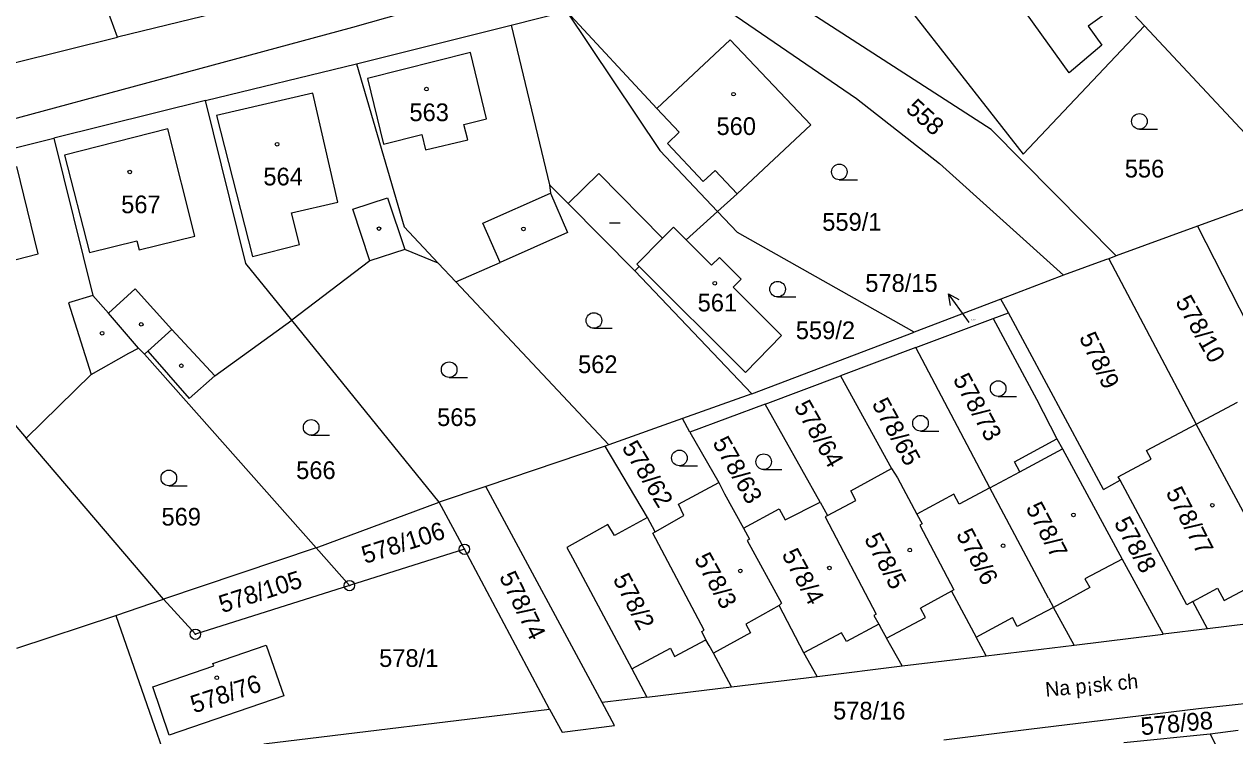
# Model space of a CAD drawing. Extents: x -736345 to -729997, y -1130177 to -1122501.
# Drawn here: x -733031.5 to -732915.2, y -1127440.7 to -1127372.3 of the extents above; entities that cross this region are included whole.
import ezdxf

# ---------------------------------------------------------------- set-up
doc = ezdxf.new("R2010")
doc.units = 0
for name, color, linetype in [('Vrstva 1', 7, 'Continuous'), ('Vrstva 15', 7, 'Continuous'), ('Vrstva 16', 7, 'Continuous'), ('Vrstva 18', 7, 'Continuous'), ('Vrstva 19', 7, 'Continuous'), ('Vrstva 25', 7, 'Continuous'), ('Vrstva 4', 7, 'Continuous')]:
    doc.layers.add(name, color=color, linetype=linetype)

msp = doc.modelspace()

# ---------------------------------------------------------------- linework, layer by layer
at = {"layer": 'Vrstva 1'}
for points in [[(-732923.9, -1127372.5), (-732938.06, -1127357.38)], [(-732953.01, -1127362.49), (-732935.56, -1127384.8)], [(-733022.55, -1127373.57), (-733026.43, -1127362.99)], [(-732999.95, -1127372.62), (-732972.88, -1127364.95)], [(-732938.63, -1127382.43), (-732963.78, -1127366.18)], [(-732967.99, -1127368.21), (-732951.55, -1127379.47)], [(-733008.46, -1127370.14), (-733022.55, -1127373.57)], [(-732984.74, -1127372.44), (-732979.42, -1127371.09)], [(-732979.42, -1127371.09), (-732970.44, -1127384.46)], [(-732979.42, -1127371.09), (-732970.74, -1127380.43)], [(-733053.05, -1127386.95), (-732999.95, -1127372.62)], [(-732999.59, -1127376.14), (-732984.74, -1127372.44)], [(-732984.74, -1127372.44), (-732981.05, -1127387.76)], [(-732935.56, -1127384.8), (-732923.9, -1127372.5)], [(-732923.9, -1127372.5), (-732909.17, -1127388.22)], [(-733032.62, -1127376.07), (-733022.55, -1127373.57)], [(-732970.74, -1127380.43), (-732963.69, -1127373.82)], [(-732963.69, -1127373.82), (-732955.95, -1127381.99)], [(-733014.11, -1127379.66), (-732999.59, -1127376.14)], [(-732999.59, -1127376.14), (-732995, -1127391.8)], [(-733014.11, -1127379.66), (-733028.67, -1127383.27)], [(-733010.21, -1127395.32), (-733014.11, -1127379.66)], [(-732951.55, -1127379.47), (-732943.6, -1127385.7)], [(-732955.95, -1127381.99), (-732963.03, -1127388.63)], [(-733043.37, -1127386.94), (-733028.67, -1127383.27)], [(-733028.67, -1127383.27), (-733024.91, -1127398.38)], [(-732926.61, -1127394.58), (-732938.63, -1127382.43)], [(-732970.44, -1127384.46), (-732964.9, -1127390.32)], [(-732943.6, -1127385.7), (-732931.66, -1127396.43)], [(-732981.05, -1127387.76), (-732980.96, -1127388.56)], [(-732979.25, -1127389.54), (-732981.05, -1127387.76)], [(-732980.96, -1127388.56), (-732979.31, -1127392.33)], [(-732963.03, -1127388.63), (-732964.9, -1127390.32)], [(-732910.67, -1127388.77), (-732918.8, -1127391.73)], [(-732972.87, -1127396), (-732979.25, -1127389.54)], [(-732964.9, -1127390.32), (-732967.92, -1127393.04)], [(-732963, -1127392.34), (-732964.9, -1127390.32)], [(-732995, -1127391.8), (-732991.75, -1127395.26)], [(-732979.31, -1127392.33), (-732985.79, -1127395.22)], [(-732946.03, -1127401.89), (-732963, -1127392.34)], [(-732918.8, -1127391.73), (-732926.61, -1127394.58)], [(-732918.8, -1127391.73), (-732910.76, -1127407.47)], [(-732994.95, -1127393.96), (-732998.32, -1127395.06)], [(-732991.75, -1127395.26), (-732994.95, -1127393.96)], [(-732967.92, -1127393.04), (-732965.48, -1127395.47)], [(-732998.32, -1127395.06), (-733005.8, -1127400.76)], [(-732965.48, -1127395.47), (-732964.72, -1127394.72)], [(-732964.72, -1127394.72), (-732962.63, -1127396.8)], [(-732927.65, -1127394.96), (-732931.66, -1127396.43)], [(-732927.33, -1127394.85), (-732927.65, -1127394.96)], [(-732926.61, -1127394.58), (-732927.33, -1127394.85)], [(-732927.33, -1127394.85), (-732918.93, -1127410.73)], [(-733005.8, -1127400.76), (-733010.21, -1127395.32)], [(-732990.05, -1127397.07), (-732991.75, -1127395.26)], [(-732990.05, -1127397.07), (-732985.79, -1127395.22)], [(-732972.45, -1127395.58), (-732972.87, -1127396)], [(-732972.87, -1127396), (-732961.63, -1127407.81)], [(-732962.23, -1127405.76), (-732972.45, -1127395.58)], [(-732990.05, -1127397.07), (-732975.34, -1127412.72)], [(-732962.63, -1127396.8), (-732963.4, -1127397.57)], [(-732931.66, -1127396.43), (-732937.68, -1127398.72)], [(-733023.42, -1127400.07), (-733024.91, -1127398.38)], [(-732963.4, -1127397.57), (-732958.75, -1127402.22)], [(-732937.68, -1127398.72), (-732946.03, -1127401.89)], [(-732936.97, -1127400.04), (-732937.68, -1127398.72)], [(-733020.54, -1127403.43), (-733023.42, -1127400.07)], [(-733013.19, -1127406.09), (-733005.8, -1127400.76)], [(-732991.65, -1127418.21), (-733005.8, -1127400.76)], [(-732945.87, -1127403.37), (-732938.43, -1127400.58)], [(-732938.43, -1127400.58), (-732936.97, -1127400.04)], [(-732938.43, -1127400.58), (-732934.27, -1127408.32)], [(-732927.83, -1127417.02), (-732936.97, -1127400.04)], [(-732961.63, -1127407.81), (-732946.03, -1127401.89)], [(-732958.75, -1127402.22), (-732962.23, -1127405.76)], [(-733025.07, -1127405.95), (-733021.45, -1127403.93)], [(-733021.45, -1127403.93), (-733020.54, -1127403.43)], [(-733020.54, -1127403.43), (-733019.95, -1127404)], [(-733019.65, -1127403.73), (-733019.95, -1127404)], [(-733019.95, -1127404), (-733003.48, -1127422.62)], [(-733019.65, -1127403.73), (-733015.67, -1127408.26)], [(-732945.87, -1127403.37), (-732953.11, -1127406.09)], [(-732938.75, -1127416.85), (-732945.87, -1127403.37)], [(-733036.68, -1127405.8), (-733031.32, -1127412.08)], [(-733031.32, -1127412.08), (-733025.07, -1127405.95)], [(-733015.67, -1127408.26), (-733013.19, -1127406.09)], [(-732960.34, -1127408.8), (-732953.11, -1127406.09)], [(-732953.11, -1127406.09), (-732948.19, -1127415)], [(-732961.63, -1127407.81), (-732968.28, -1127410.19)], [(-732960.34, -1127408.8), (-732967.56, -1127411.51)], [(-732955.05, -1127418.21), (-732960.34, -1127408.8)], [(-732934.27, -1127408.32), (-732932.3, -1127412.14)], [(-732918.93, -1127410.73), (-732914.95, -1127408.62)], [(-732968.28, -1127410.19), (-732975.34, -1127412.72)], [(-732967.56, -1127411.51), (-732968.28, -1127410.19)], [(-732923.69, -1127413.25), (-732918.93, -1127410.73)], [(-732911.93, -1127423.77), (-732918.93, -1127410.73)], [(-733018.12, -1127427.52), (-733031.32, -1127412.08)], [(-732967.56, -1127411.51), (-732964.8, -1127416.35)], [(-732936.38, -1127414.34), (-732932.3, -1127412.14)], [(-732932.3, -1127412.14), (-732931.78, -1127413.1)], [(-732975.7, -1127412.84), (-732987.18, -1127416.71)], [(-732975.34, -1127412.72), (-732975.7, -1127412.84)], [(-732971.63, -1127419.7), (-732975.7, -1127412.84)], [(-732931.78, -1127413.1), (-732926.05, -1127423.68)], [(-732923.24, -1127414.1), (-732923.69, -1127413.25)], [(-732935.86, -1127415.3), (-732936.38, -1127414.34)], [(-732926.41, -1127415.78), (-732923.24, -1127414.1)], [(-732952.11, -1127417.13), (-732948.19, -1127415)], [(-732948.19, -1127415), (-732947.61, -1127415.9)], [(-732947.61, -1127415.9), (-732945.75, -1127419.37)], [(-732938.75, -1127416.85), (-732935.86, -1127415.3)], [(-732926.24, -1127416.11), (-732926.41, -1127415.78)], [(-732987.18, -1127416.71), (-732991.65, -1127418.21)], [(-732975.99, -1127437.47), (-732987.18, -1127416.71)], [(-732968.66, -1127418.42), (-732964.8, -1127416.35)], [(-732964.8, -1127416.35), (-732964.23, -1127417.41)], [(-732951.62, -1127418.05), (-732952.11, -1127417.13)], [(-732938.75, -1127416.85), (-732941.7, -1127418.42)], [(-732933.1, -1127427.44), (-732938.75, -1127416.85)], [(-732927.83, -1127417.02), (-732926.24, -1127416.11)], [(-732919.84, -1127428.07), (-732926.24, -1127416.11)], [(-733003.48, -1127422.62), (-732991.65, -1127418.21)], [(-732989.23, -1127422.74), (-732991.65, -1127418.21)], [(-732964.23, -1127417.41), (-732962.42, -1127420.72)], [(-732958.42, -1127419.91), (-732955.05, -1127418.21)], [(-732955.05, -1127418.21), (-732954.35, -1127419.51)], [(-732954.35, -1127419.51), (-732951.62, -1127418.05)], [(-732942.2, -1127417.47), (-732945.75, -1127419.37)], [(-732941.7, -1127418.42), (-732942.2, -1127417.47)], [(-732970.91, -1127421.07), (-732968.14, -1127419.5)], [(-732968.14, -1127419.5), (-732968.66, -1127418.42)], [(-732962.42, -1127420.72), (-732959, -1127418.85)], [(-732959, -1127418.85), (-732958.42, -1127419.91)], [(-732954.35, -1127419.51), (-732954.57, -1127419.63)], [(-732945.75, -1127419.37), (-732945.25, -1127420.31)], [(-732970.91, -1127421.07), (-732971.63, -1127419.7)], [(-732954.57, -1127419.63), (-732949.66, -1127428.97)], [(-732945.25, -1127420.31), (-732945.47, -1127420.43)], [(-732945.47, -1127420.43), (-732942.21, -1127426.64)], [(-732971.13, -1127421.19), (-732970.91, -1127421.07)], [(-732966.18, -1127430.51), (-732971.13, -1127421.19)], [(-732962.42, -1127420.72), (-732961.84, -1127421.78)], [(-732961.84, -1127421.78), (-732962.06, -1127421.9)], [(-733003.48, -1127422.62), (-733018.12, -1127427.52)], [(-733000.27, -1127426.23), (-733003.48, -1127422.62)], [(-732989.23, -1127422.74), (-733000.27, -1127426.23)], [(-732981.04, -1127438.09), (-732989.23, -1127422.74)], [(-732962.06, -1127421.9), (-732958.75, -1127427.92)], [(-732926.05, -1127423.68), (-732922.09, -1127430.89)], [(-733000.27, -1127426.23), (-733015.07, -1127430.9)], [(-733022.72, -1127429.09), (-733018.12, -1127427.52)], [(-733015.07, -1127430.9), (-733018.12, -1127427.52)], [(-732942.21, -1127426.64), (-732942.43, -1127426.76)], [(-732942.43, -1127426.76), (-732940.08, -1127431.17)], [(-732933.1, -1127427.44), (-732932.63, -1127428.32)], [(-732958.75, -1127427.92), (-732958.99, -1127428.14)], [(-732956.62, -1127432.7), (-732958.99, -1127428.14)], [(-732930.66, -1127431.94), (-732932.63, -1127428.32)], [(-732919.24, -1127427.75), (-732919.84, -1127428.07)], [(-732917.83, -1127430.37), (-732919.24, -1127427.75)], [(-733032.22, -1127432.23), (-733022.72, -1127429.09)], [(-733022.72, -1127429.09), (-733017.27, -1127444.73)], [(-732949.66, -1127428.97), (-732949.88, -1127429.09)], [(-732949.88, -1127429.09), (-732949.42, -1127429.94)], [(-732949.42, -1127429.94), (-732949.16, -1127430.42)], [(-732911.86, -1127429.65), (-732917.83, -1127430.37)], [(-732966.41, -1127430.63), (-732966.18, -1127430.51)], [(-732966.04, -1127431.45), (-732966.41, -1127430.63)], [(-732949.16, -1127430.42), (-732948.68, -1127431.28)], [(-732939.09, -1127432.96), (-732940.08, -1127431.17)], [(-732930.66, -1127431.94), (-732922.09, -1127430.89)], [(-732917.83, -1127430.37), (-732922.09, -1127430.89)], [(-733013.39, -1127433.72), (-733008.27, -1127431.95)], [(-733008.27, -1127431.95), (-733006.59, -1127436.82)], [(-732965.73, -1127431.99), (-732966.04, -1127431.45)], [(-732965.31, -1127432.72), (-732965.73, -1127431.99)], [(-732947.17, -1127433.95), (-732948.68, -1127431.28)], [(-732939.09, -1127432.96), (-732930.66, -1127431.94)], [(-732963.56, -1127435.96), (-732965.31, -1127432.72)], [(-732955.35, -1127434.95), (-732956.62, -1127432.7)], [(-732947.17, -1127433.95), (-732939.09, -1127432.96)], [(-733019.16, -1127435.96), (-733013.31, -1127433.95)], [(-733013.31, -1127433.95), (-733013.39, -1127433.72)], [(-732955.35, -1127434.95), (-732947.17, -1127433.95)], [(-732963.56, -1127435.96), (-732955.35, -1127434.95)], [(-733017.58, -1127440.6), (-733019.16, -1127435.96)], [(-733006.59, -1127436.82), (-733017.58, -1127440.6)], [(-732971.7, -1127436.95), (-732975.99, -1127437.47)], [(-732971.7, -1127436.95), (-732963.56, -1127435.96)], [(-733008.51, -1127441.44), (-732981.04, -1127438.09)], [(-732981.04, -1127438.09), (-732979.85, -1127440.31)], [(-732974.8, -1127439.68), (-732975.99, -1127437.47)], [(-732926.85, -1127439.04), (-732918.7, -1127438.04)], [(-732918.7, -1127438.04), (-732910.49, -1127437.13)], [(-732935.01, -1127440.03), (-732926.85, -1127439.04)], [(-732979.85, -1127440.31), (-732974.8, -1127439.68)], [(-732943.16, -1127441.03), (-732935.01, -1127440.03)], [(-732925.89, -1127441.31), (-732917.57, -1127440.47)], [(-732917.57, -1127440.47), (-732914.89, -1127440.1)], [(-732915.25, -1127445.02), (-732917.57, -1127440.47)]]:
    msp.add_lwpolyline(points, dxfattribs=at)
at = {"layer": 'Vrstva 16'}
msp.add_lwpolyline([(-732940.73, -1127400.97), (-732940.96, -1127400.66)], dxfattribs=at)
at = {"layer": 'Vrstva 25'}
for points in [[(-732924.38, -1127382.41), (-732922.63, -1127382.41)], [(-732953.21, -1127387.26), (-732951.46, -1127387.26)], [(-732975.28, -1127391.39), (-732974.28, -1127391.39)], [(-732959.14, -1127398.52), (-732957.39, -1127398.52)], [(-732940.96, -1127400.66), (-732942.723, -1127398.233)], [(-732942.54, -1127399.336), (-732942.723, -1127398.233), (-732941.731, -1127398.749)], [(-732976.79, -1127401.53), (-732975.04, -1127401.53)], [(-732990.69, -1127406.25), (-732988.94, -1127406.25)], [(-732937.95, -1127408.07), (-732936.2, -1127408.07)], [(-732945.41, -1127411.39), (-732943.66, -1127411.39)], [(-733003.95, -1127411.8), (-733002.2, -1127411.8)], [(-732968.57, -1127414.73), (-732966.82, -1127414.73)], [(-732960.48, -1127415.09), (-732958.73, -1127415.09)], [(-733017.62, -1127416.65), (-733015.87, -1127416.65)]]:
    msp.add_lwpolyline(points, dxfattribs=at)
for centre, radius in [((-732992.87, -1127378.56), 0.175), ((-732963.37, -1127379.05), 0.175), ((-732924.38, -1127381.66), 0.75), ((-733007.22, -1127383.86), 0.175), ((-732953.21, -1127386.51), 0.75), ((-733021.37, -1127386.52), 0.175), ((-732997.43, -1127391.96), 0.175), ((-732983.56, -1127391.99), 0.175), ((-732965.18, -1127397.2), 0.175), ((-732959.14, -1127397.77), 0.75), ((-732976.79, -1127400.78), 0.75), ((-733024.03, -1127402), 0.175), ((-733020.27, -1127401.15), 0.175), ((-733016.42, -1127405.13), 0.175), ((-732990.69, -1127405.5), 0.75), ((-732937.95, -1127407.32), 0.75), ((-732945.41, -1127410.64), 0.75), ((-733003.95, -1127411.05), 0.75), ((-732968.57, -1127413.98), 0.75), ((-732960.48, -1127414.34), 0.75), ((-733017.62, -1127415.9), 0.75), ((-732917.38, -1127418.52), 0.175), ((-732930.72, -1127419.44), 0.175), ((-732989.23, -1127422.74), 0.5), ((-732989.23, -1127422.74), 0.032), ((-732946.44, -1127422.82), 0.175), ((-732937.48, -1127422.41), 0.175), ((-732962.72, -1127424.82), 0.175), ((-732954.16, -1127424.54), 0.175), ((-733000.27, -1127426.23), 0.5), ((-733000.27, -1127426.23), 0.032), ((-733015.07, -1127430.9), 0.5), ((-733015.07, -1127430.9), 0.032), ((-733013.02, -1127435.08), 0.175)]:
    msp.add_circle(centre, radius, dxfattribs=at)
at = {"layer": 'Vrstva 4'}
for points in [[(-732931.13, -1127376.99), (-732935.22, -1127371.29)], [(-732927.06, -1127370.93), (-732929.29, -1127372.53)], [(-732929.29, -1127372.53), (-732928, -1127374.34)], [(-732988.63, -1127375.05), (-732998.55, -1127377.54)], [(-732987.11, -1127381.43), (-732988.63, -1127375.05)], [(-732928, -1127374.34), (-732931.13, -1127376.99)], [(-732998.55, -1127377.54), (-732997.01, -1127383.85)], [(-733003.79, -1127378.97), (-733013.05, -1127381.1)], [(-733001.38, -1127389.43), (-733003.79, -1127378.97)], [(-733013.05, -1127381.1), (-733009.59, -1127394.63)], [(-732970.74, -1127380.43), (-732968.59, -1127382.71)], [(-732989.27, -1127381.96), (-732987.11, -1127381.43)], [(-732988.91, -1127383.42), (-732989.27, -1127381.96)], [(-733017.71, -1127382.37), (-733027.64, -1127384.91)], [(-733015.11, -1127392.67), (-733017.71, -1127382.37)], [(-732997.01, -1127383.85), (-732993.31, -1127382.93)], [(-732993.31, -1127382.93), (-732992.95, -1127384.41)], [(-732992.95, -1127384.41), (-732988.91, -1127383.42)], [(-732968.59, -1127382.71), (-732969.71, -1127383.78)], [(-732969.71, -1127383.78), (-732966.28, -1127387.43)], [(-733027.64, -1127384.91), (-733025.25, -1127394.25)], [(-733030.17, -1127394.39), (-733032.23, -1127385.99)], [(-732979.25, -1127389.54), (-732976.3, -1127386.66)], [(-732976.3, -1127386.66), (-732970.19, -1127392.89)], [(-732966.28, -1127387.43), (-732965.15, -1127386.37)], [(-732965.15, -1127386.37), (-732963.03, -1127388.63)], [(-732999.94, -1127390.1), (-732996.61, -1127388.99)], [(-732996.61, -1127388.99), (-732994.95, -1127393.96)], [(-732987.47, -1127391.42), (-732980.96, -1127388.56)], [(-733005.84, -1127390.44), (-733001.38, -1127389.43)], [(-733005.07, -1127393.49), (-733005.84, -1127390.44)], [(-732998.32, -1127395.06), (-732999.94, -1127390.1)], [(-732985.79, -1127395.22), (-732987.47, -1127391.42)], [(-733020.47, -1127394.01), (-733015.11, -1127392.67)], [(-732970.19, -1127392.89), (-732969.13, -1127391.83)], [(-732969.13, -1127391.83), (-732967.92, -1127393.04)], [(-733025.25, -1127394.25), (-733020.68, -1127393.14)], [(-733020.68, -1127393.14), (-733020.47, -1127394.01)], [(-733009.59, -1127394.63), (-733005.07, -1127393.49)], [(-732970.19, -1127392.89), (-732972.66, -1127395.37)], [(-733032.3, -1127394.93), (-733030.17, -1127394.39)], [(-732972.66, -1127395.37), (-732972.45, -1127395.58)], [(-733024.91, -1127398.38), (-733027.25, -1127399.1)], [(-733023.42, -1127400.07), (-733020.85, -1127397.75)], [(-733020.85, -1127397.75), (-733017.34, -1127401.65)], [(-733027.25, -1127399.1), (-733025.07, -1127405.95)], [(-733017.34, -1127401.65), (-733019.65, -1127403.73)], [(-733013.19, -1127406.09), (-733017.34, -1127401.65)], [(-732935.86, -1127415.3), (-732931.78, -1127413.1)], [(-732975.46, -1127420.36), (-732979.38, -1127422.57)], [(-732974.81, -1127421.42), (-732975.46, -1127420.36)], [(-732971.63, -1127419.7), (-732974.81, -1127421.42)], [(-732979.38, -1127422.57), (-732978.84, -1127423.57)], [(-732978.84, -1127423.57), (-732973.15, -1127434.23)], [(-732926.05, -1127423.68), (-732929.61, -1127425.58)], [(-732916.25, -1127427.67), (-732911.13, -1127424.93)], [(-732929.14, -1127426.4), (-732932.63, -1127428.32)], [(-732929.61, -1127425.58), (-732929.14, -1127426.4)], [(-732919.24, -1127427.75), (-732916.88, -1127426.49)], [(-732916.88, -1127426.49), (-732916.25, -1127427.67)], [(-732942.43, -1127426.76), (-732945.4, -1127428.41)], [(-732958.99, -1127428.14), (-732962.2, -1127429.93)], [(-732944.94, -1127429.28), (-732945.4, -1127428.41)], [(-732932.63, -1127428.32), (-732936.12, -1127430.16)], [(-732962.2, -1127429.93), (-732961.74, -1127430.78)], [(-732949.42, -1127429.94), (-732952.53, -1127431.59)], [(-732948.68, -1127431.28), (-732944.94, -1127429.28)], [(-732940.08, -1127431.17), (-732936.57, -1127429.31)], [(-732936.12, -1127430.16), (-732936.57, -1127429.31)], [(-732961.74, -1127430.78), (-732965.31, -1127432.72)], [(-732952.99, -1127430.77), (-732956.62, -1127432.7)], [(-732952.53, -1127431.59), (-732952.99, -1127430.77)], [(-732973.15, -1127434.23), (-732969.43, -1127432.24)], [(-732969.43, -1127432.24), (-732969.03, -1127433.03)], [(-732969.03, -1127433.03), (-732966.04, -1127431.45)], [(-732973.15, -1127434.23), (-732971.7, -1127436.95)]]:
    msp.add_lwpolyline(points, dxfattribs=at)

# ---------------------------------------------------------------- texts
at = {"layer": 'Vrstva 15'}
msp.add_text('Na p¡sk\xa0ch', height=1.4, rotation=5.30004, dxfattribs=at).set_placement((-732933.36, -1127436.913))
at = {"layer": 'Vrstva 16'}
msp.add_text('578/15', height=1.7, dxfattribs=at).set_placement((-732950.717, -1127398.03))
at = {"layer": 'Vrstva 18'}
for s, rotation, p in [('558', 317.80253, (-732946.928, -1127380.587)), ('578/10', 299.70238, (-732920.978, -1127398.974)), ('578/9', 295.60235, (-732930.214, -1127402.393)), ('578/73', 298.50238, (-732942.339, -1127406.42)), ('578/64', 299.60238, (-732957.618, -1127409.035)), ('578/65', 298.50238, (-732950.129, -1127408.78)), ('578/62', 301.3024, (-732974.156, -1127412.966)), ('578/63', 299.60238, (-732965.438, -1127412.505)), ('578/8', 298.60237, (-732926.869, -1127420.199)), ('578/106', 17.60014, (-732998.78, -1127424.159)), ('578/105', 17.90014, (-733012.492, -1127428.889)), ('578/74', 296.10236, (-732985.923, -1127425.371)), ('578/2', 297.30236, (-732975.001, -1127425.595)), ('578/98', 5.10004, (-732924.189, -1127440.604))]:
    msp.add_text(s, height=1.7, rotation=rotation, dxfattribs=at).set_placement(p)
for s, height, p in [('556', 1.7, (-732925.79, -1127387.05)), ('559/1', 1.7, (-732954.85, -1127392.16)), ('559/2', 1.7, (-732957.39, -1127402.57)), ('578/15', 0.1, (-732940.53, -1127400.77)), ('562', 1.7, (-732978.31, -1127405.83)), ('565', 1.7, (-732991.85, -1127410.91)), ('566', 1.7, (-733005.39, -1127416)), ('569', 1.7, (-733018.33, -1127420.47)), ('578/1', 1.7, (-732997.42, -1127434.04)), ('578/16', 1.7, (-732953.81, -1127439.09))]:
    msp.add_text(s, height=height, dxfattribs=at).set_placement(p)
at = {"layer": 'Vrstva 19'}
for s, p in [('563', (-732994.51, -1127381.64)), ('560', (-732965.01, -1127382.97)), ('564', (-733008.54, -1127387.81)), ('567', (-733022.2, -1127390.48)), ('561', (-732966.82, -1127399.91))]:
    msp.add_text(s, height=1.7, dxfattribs=at).set_placement(p)
for s, rotation, p in [('578/77', 297.30236, (-732921.891, -1127417.285)), ('578/7', 297.70237, (-732935.35, -1127418.764)), ('578/6', 297.70237, (-732942.03, -1127421.314)), ('578/5', 298.00237, (-732950.86, -1127421.732)), ('578/3', 299.00238, (-732967.199, -1127423.657)), ('578/4', 298.40237, (-732958.789, -1127423.24)), ('578/76', 18.20014, (-733015.203, -1127438.508))]:
    msp.add_text(s, height=1.7, rotation=rotation, dxfattribs=at).set_placement(p)

doc.saveas('drawing.dxf')
